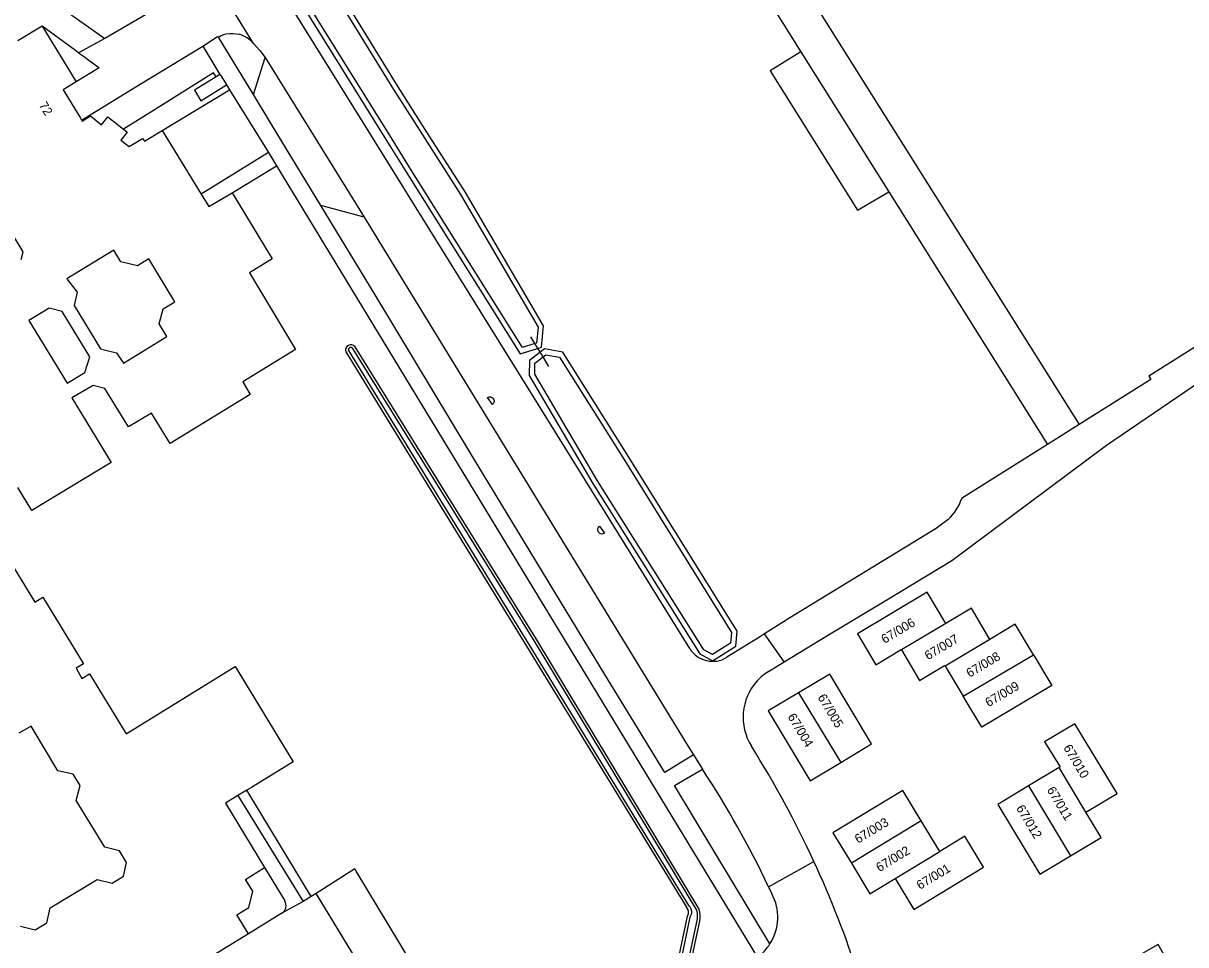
# Model space of a CAD drawing. Extents: x 158132 to 159658, y 385257 to 387209.
# Drawn here: x 158700.3 to 158829.4, y 386660.1 to 386762.4 of the extents above; entities that cross this region are included whole.
import ezdxf

# ---------------------------------------------------------------- set-up
doc = ezdxf.new("R2010")
doc.units = 0
for name, color, linetype in [('IMGEO_Duiker', 7, 'Continuous'), ('IMGEO_Gemengd_bos', 7, 'Continuous'), ('IMGEO_Groenvoorziening', 7, 'Continuous'), ('IMGEO_Pand', 7, 'Continuous'), ('IMGEO_Pand_nummerreeks', 7, 'Continuous'), ('IMGEO_Parkeervlak_open', 7, 'Continuous'), ('IMGEO_Rijbaan_lokaal_gesloten', 7, 'Continuous'), ('IMGEO_Voetpad_gesloten', 7, 'Continuous'), ('IMGEO_Voetpad_open', 7, 'Continuous'), ('IMGEO_Waterloop', 7, 'Continuous')]:
    doc.layers.add(name, color=color, linetype=linetype)

msp = doc.modelspace()

# ---------------------------------------------------------------- linework, layer by layer
at = {"layer": 'IMGEO_Duiker'}
msp.add_lwpolyline([(158758.69, 386724.3), (158758.04, 386725.36), (158757.13, 386726.83), (158756.67, 386727.59)], dxfattribs=at)
at = {"layer": 'IMGEO_Gemengd_bos'}
for points in [[(158702.83, 386811.01), (158706.84, 386804.44), (158710.65, 386798.45), (158728, 386770.74), (158728.05, 386769.86), (158730.02, 386766.46), (158740.46, 386749.68), (158742.86, 386745.84), (158755.51, 386725.7), (158757.31, 386726.26), (158757.46, 386726.3), (158757.86, 386726.43), (158758.1, 386728.8), (158749.38, 386743.68), (158745.14, 386750.32), (158741.74, 386755.65), (158727.2, 386779.3), (158717.85, 386793.91), (158710.42, 386806.62), (158706.47, 386813.06)], [(158757.68, 386725.84), (158756.53, 386724.97), (158756.51, 386723.27), (158763.58, 386711.29), (158775.46, 386692.37), (158776.87, 386691.61), (158779.44, 386693.23), (158779.6, 386694.89), (158767.39, 386714.52), (158760.23, 386725.89), (158758.19, 386726.23), (158757.72, 386725.87), (158757.68, 386725.84)], [(158952.31, 386658.15), (158934.18, 386686.67), (158894, 386663.42), (158841.79, 386632.99), (158839.81, 386636.46), (158826.35, 386660.11), (158809.51, 386650.52), (158797.01, 386643.41)]]:
    msp.add_lwpolyline(points, dxfattribs=at)
at = {"layer": 'IMGEO_Groenvoorziening'}
for points in [[(158736.13, 386725.92), (158756.19, 386693.24), (158773.96, 386664.27)], [(158775.39, 386664.04), (158757.33, 386693.95), (158737.15, 386726.46)], [(158774.06, 386663.26), (158772.8, 386657.26)], [(158774.2, 386656.87), (158775.45, 386662.72)]]:
    msp.add_lwpolyline(points, dxfattribs=at)
for centre, radius, start, end in [((158736.68, 386726.12), 0.578, 35.7551, 200.1486), ((158773.46, 386663.71), 0.752, 323.0928, 48.2948), ((158772.82, 386663.25), 2.68, 348.5696, 17.0686)]:
    msp.add_arc(centre, radius, start, end, dxfattribs=at)
at = {"layer": 'IMGEO_Pand'}
for points in [[(158702.39, 386762.08), (158699.69, 386760.43)], [(158702.39, 386762.08), (158705.14, 386757.58), (158706.18, 386755.89)], [(158706.18, 386755.89), (158704.72, 386755), (158706.6, 386751.92), (158706.76, 386751.65)], [(158706.76, 386751.65), (158706.83, 386751.53), (158707.77, 386752.1), (158708.98, 386751.11), (158709.68, 386752.01), (158711.44, 386750.63)], [(158711.44, 386750.63), (158711.84, 386750.32), (158711.14, 386749.42), (158712.06, 386748.7), (158713.56, 386749.6), (158713.75, 386749.29), (158715.73, 386750.49)], [(158715.73, 386750.49), (158720.06, 386743.43)], [(158723.49, 386743.57), (158727.96, 386736.25), (158725.41, 386734.67), (158730.55, 386726.18), (158724.67, 386722.58), (158725.52, 386721.16), (158716.61, 386715.72), (158714.53, 386719.1), (158711.97, 386717.59), (158709.37, 386721.86), (158708.05, 386722.16), (158705.71, 386720.79), (158710.07, 386713.64), (158701.25, 386708.28), (158699.7, 386710.86)], [(158720.06, 386743.43), (158720.91, 386742.05), (158723.49, 386743.57)], [(158700.08, 386736.17), (158700.3, 386737), (158699.23, 386738.79)], [(158711.42, 386724.66), (158716.24, 386727.6), (158715.38, 386729.01), (158715.85, 386730.7), (158717.14, 386731.48), (158714.25, 386736.23), (158712.99, 386735.46), (158711.15, 386735.92), (158710.37, 386737.21), (158705.13, 386734.02), (158706.29, 386732.54), (158705.96, 386731.07), (158708.89, 386726.25), (158710.65, 386725.8), (158711.42, 386724.66)], [(158705.18, 386722.44), (158707.12, 386723.63), (158707.69, 386725.37), (158704.63, 386730.4), (158703.17, 386730.77), (158700.93, 386729.41), (158705.18, 386722.44)], [(158698.58, 386703.06), (158701.6, 386698.13), (158702.48, 386698.66), (158706.97, 386691.27), (158706.16, 386690.79), (158706.79, 386689.63), (158707.66, 386690.16), (158711.71, 386683.51), (158723.84, 386690.97), (158730.29, 386680.38), (158725.65, 386677.56), (158725.12, 386677.24)], [(158802.79, 386695.77), (158800.72, 386699.23), (158792.95, 386694.59), (158794.99, 386691.18), (158797.8, 386692.87), (158797.84, 386692.81)], [(158807.68, 386693.98), (158805.61, 386697.45), (158802.79, 386695.77)], [(158802.79, 386695.77), (158797.84, 386692.81)], [(158812.52, 386692.26), (158810.49, 386695.66), (158807.68, 386693.98)], [(158807.68, 386693.98), (158802.69, 386691)], [(158797.84, 386692.81), (158799.86, 386689.41), (158802.63, 386691.1), (158802.69, 386691)], [(158804.7, 386687.68), (158812.52, 386692.26)], [(158812.52, 386692.26), (158814.55, 386688.86), (158806.76, 386684.26), (158804.7, 386687.68)], [(158802.69, 386691), (158804.7, 386687.68)], [(158791.1, 386680.33), (158794.52, 386682.4), (158789.88, 386690.13), (158786.42, 386688.07)], [(158786.42, 386688.07), (158783.03, 386686.04), (158787.69, 386678.27), (158791.1, 386680.33)], [(158786.42, 386688.07), (158791.1, 386680.33)], [(158699.98, 386662.13), (158701.63, 386661.73), (158702.92, 386662.51), (158703.3, 386664.18), (158708.5, 386667.32), (158710.16, 386666.93), (158711.43, 386667.71), (158711.78, 386669.23), (158711, 386670.52), (158709.37, 386670.91), (158706.19, 386676.09), (158706.61, 386677.75), (158705.83, 386679.03), (158704.15, 386679.41), (158701.17, 386684.37), (158699.8, 386683.58)], [(158818.34, 386674.8), (158821.79, 386676.87), (158817.12, 386684.63), (158813.74, 386682.63), (158815.46, 386679.83), (158815.36, 386679.77)], [(158815.36, 386679.77), (158811.95, 386677.72)], [(158818.34, 386674.8), (158815.36, 386679.77)], [(158724.14, 386676.65), (158722.75, 386675.8), (158727.11, 386668.65)], [(158725.12, 386677.24), (158724.14, 386676.65)], [(158800.05, 386673.83), (158797.99, 386677.22), (158790.23, 386672.52), (158792.28, 386669.13)], [(158811.95, 386677.72), (158808.54, 386675.67), (158813.21, 386667.91), (158816.61, 386669.95)], [(158811.95, 386677.72), (158816.61, 386669.95)], [(158816.61, 386669.95), (158820.02, 386672), (158818.34, 386674.8)], [(158800.05, 386673.83), (158792.28, 386669.13)], [(158802.1, 386670.44), (158800.05, 386673.83)], [(158797.13, 386667.43), (158799.21, 386664), (158806.97, 386668.7), (158804.9, 386672.14), (158802.1, 386670.44)], [(158797.13, 386667.43), (158802.1, 386670.44)], [(158792.28, 386669.13), (158794.33, 386665.74), (158797.13, 386667.43)], [(158725.33, 386661.29), (158724.03, 386663.42), (158725.36, 386664.23), (158725.78, 386666.03), (158724.98, 386667.34), (158727.11, 386668.65)], [(158725.33, 386661.29), (158717.94, 386656.78)]]:
    msp.add_lwpolyline(points, dxfattribs=at)
at = {"layer": 'IMGEO_Parkeervlak_open'}
for points in [[(158764.91, 386790.32), (158766.78, 386787.69), (158768.37, 386786.88), (158770.04, 386785.73), (158786.68, 386759.23)], [(158779.74, 386777.99), (158817.59, 386717.84)], [(158725.88, 386754.49), (158727.18, 386758.58)], [(158796.45, 386743.69), (158814.08, 386715.63)], [(158738.15, 386740.88), (158733.36, 386742.16)], [(158744.59, 386656.1), (158737.28, 386668.25), (158737.12, 386668.52), (158732.83, 386665.79)]]:
    msp.add_lwpolyline(points, dxfattribs=at)
at = {"layer": 'IMGEO_Rijbaan_lokaal_gesloten'}
for points in [[(158774.33, 386692.97), (158738.91, 386750), (158723.32, 386775.09), (158701.48, 386810.25)], [(158725.88, 386760.15), (158720.99, 386768.1)], [(158717.05, 386765.22), (158709.36, 386760.7)], [(158709.36, 386760.7), (158706.45, 386759.12)], [(158720.25, 386759.85), (158721.88, 386760.92), (158721.92, 386760.9), (158721.95, 386760.88), (158721.96, 386760.87), (158722, 386760.84)], [(158722, 386760.84), (158722.28, 386761.04), (158722.58, 386761.15), (158722.83, 386761.21), (158723.25, 386761.26), (158723.6, 386761.26), (158723.94, 386761.23), (158724.29, 386761.18)], [(158706.76, 386751.65), (158713.29, 386755.64), (158720.25, 386759.85)], [(158725.88, 386760.15), (158726.58, 386759.37), (158727.18, 386758.58)], [(158706.45, 386759.12), (158706.97, 386758.74), (158708.73, 386757.45), (158706.18, 386755.89)], [(158727.18, 386758.58), (158732.5, 386750), (158738.15, 386740.88)], [(158738.15, 386740.88), (158773.94, 386682.48), (158774.75, 386681.17)], [(158752.06, 386720.9), (158752.16, 386720.92), (158752.21, 386720.91), (158752.35, 386720.86), (158752.44, 386720.79), (158752.51, 386720.71), (158752.58, 386720.59), (158752.6, 386720.51), (158752.61, 386720.4), (158752.58, 386720.28), (158752.54, 386720.21), (158752.48, 386720.13), (158752.41, 386720.05), (158751.86, 386720.83), (158751.96, 386720.87), (158752.06, 386720.9)], [(158764.17, 386706.38), (158764.24, 386706.47), (158764.31, 386706.55), (158764.86, 386705.77), (158764.76, 386705.73), (158764.66, 386705.7), (158764.58, 386705.68), (158764.46, 386705.7), (158764.36, 386705.74), (158764.3, 386705.79), (158764.2, 386705.89), (158764.15, 386705.99), (158764.11, 386706.09), (158764.11, 386706.24), (158764.13, 386706.29), (158764.17, 386706.38)], [(158782.63, 386694.59), (158782.07, 386694.24), (158778.46, 386692)], [(158784.81, 386691.49), (158782.63, 386694.59)], [(158783.09, 386690.44), (158784.15, 386691.09), (158784.81, 386691.49)], [(158774.75, 386681.17), (158775.73, 386679.59)], [(158783.08, 386666.53), (158788.12, 386669.34)], [(158783.08, 386666.53), (158783.43, 386665.75)], [(158732.29, 386665.45), (158731.38, 386664.87)], [(158732.83, 386665.79), (158732.29, 386665.45)], [(158741.72, 386651.19), (158732.83, 386665.79)], [(158731.38, 386664.87), (158729.02, 386663.58)], [(158729.02, 386663.58), (158725.33, 386661.29)]]:
    msp.add_lwpolyline(points, dxfattribs=at)
for centre, radius, start, end in [((158723.16, 386757.71), 3.65, 41.8095, 71.8996), ((158776.88, 386694.55), 3, 211.8035, 301.7943), ((158786.24, 386685.35), 5.98, 121.7641, 137.7233), ((158786.25, 386685.34), 6, 137.7119, 212.1777), ((158684.96, 386621.62), 113.66, 24.8208, 32.1691), ((158686.76, 386620.94), 106.56, 25.3313, 33.3917), ((158685.63, 386622.02), 112.89, 17.7969, 24.7835), ((158778.78, 386663.13), 5.34, 326.5723, 29.3728), ((158778.23, 386663.38), 5.94, 307.638, 327.506)]:
    msp.add_arc(centre, radius, start, end, dxfattribs=at)
at = {"layer": 'IMGEO_Voetpad_gesloten'}
for points in [[(158720.25, 386759.85), (158722.15, 386756.72)], [(158721.71, 386756.45), (158721.43, 386756.88), (158714.19, 386752.35), (158711.44, 386750.63)], [(158722.15, 386756.72), (158721.71, 386756.45)], [(158866.2, 386748.91), (158854.25, 386741.43), (158825.32, 386723.2), (158825.55, 386722.84), (158817.59, 386717.84)], [(158784.81, 386691.49), (158789.76, 386694.48), (158796.4, 386698.49), (158803.45, 386702.74), (158820.63, 386715.54), (158831.89, 386723.22), (158832.25, 386723.4), (158834.93, 386725.21), (158834.68, 386725.63), (158850.26, 386735.48), (158864.56, 386744.52), (158865.47, 386743.11), (158867.26, 386744.2), (158866.77, 386745.08), (158872.5, 386748.46)], [(158817.59, 386717.84), (158814.08, 386715.63)], [(158814.08, 386715.63), (158804.53, 386709.63)], [(158803.02, 386707.3), (158801.69, 386706.29), (158785.45, 386696.37), (158782.63, 386694.59)]]:
    msp.add_lwpolyline(points, dxfattribs=at)
msp.add_arc((158799.34, 386711.34), 5.47, 312.3991, 341.8129, dxfattribs=at)
at = {"layer": 'IMGEO_Voetpad_open'}
for points in [[(158704.17, 386764.35), (158709.36, 386760.7)], [(158706.45, 386759.12), (158706.1, 386759.37), (158702.39, 386762.08)], [(158725.88, 386754.49), (158722, 386760.84)], [(158786.68, 386759.23), (158783.28, 386757.12), (158792.95, 386741.63), (158796.45, 386743.69)], [(158786.68, 386759.23), (158796.45, 386743.69)], [(158722.15, 386756.72), (158722.23, 386756.59), (158722.88, 386755.56)], [(158721.71, 386756.45), (158719.3, 386754.96), (158720.02, 386753.79), (158722.88, 386755.56)], [(158722.88, 386755.56), (158723.22, 386755)], [(158715.73, 386750.49), (158723.22, 386755)], [(158723.22, 386755), (158727.55, 386748.04)], [(158733.36, 386742.16), (158727.95, 386751.06), (158725.88, 386754.49)], [(158727.55, 386748.04), (158720.06, 386743.43)], [(158727.55, 386748.04), (158728.44, 386746.57)], [(158723.49, 386743.57), (158728.44, 386746.57)], [(158728.44, 386746.57), (158781.86, 386658.68)], [(158774.75, 386681.17), (158771.57, 386679.21), (158764.49, 386690.77), (158750.1, 386714.47), (158739.4, 386732.23), (158733.36, 386742.16)], [(158783.24, 386660.19), (158772.63, 386677.75), (158775.73, 386679.59)], [(158724.14, 386676.65), (158731.38, 386664.87)], [(158732.29, 386665.45), (158725.12, 386677.24)], [(158727.11, 386668.65), (158729.34, 386664.96)]]:
    msp.add_lwpolyline(points, dxfattribs=at)
msp.add_arc((158728.49, 386664.43), 0.999, 301.6263, 31.5022, dxfattribs=at)
at = {"layer": 'IMGEO_Waterloop'}
for points in [[(158705.94, 386812.76), (158709.91, 386806.31), (158717.34, 386793.59), (158726.69, 386778.98), (158741.23, 386755.33), (158744.63, 386750), (158748.87, 386743.37), (158757.48, 386728.67), (158757.3, 386726.88), (158757.13, 386726.83), (158755.77, 386726.41), (158743.36, 386746.16), (158740.97, 386750), (158730.53, 386766.77), (158728.64, 386770.03), (158728.59, 386770.93), (158711.16, 386798.77), (158707.35, 386804.76), (158703.36, 386811.3)], [(158773.9, 386656.92), (158775.15, 386662.78), (158775.18, 386662.97), (158775.2, 386663.16), (158775.2, 386663.35), (158775.18, 386663.54), (158775.15, 386663.73), (158775.11, 386663.91), (158757.07, 386693.79), (158736.89, 386726.28), (158736.88, 386726.3), (158736.86, 386726.32), (158736.84, 386726.33), (158736.82, 386726.35), (158736.8, 386726.36), (158736.78, 386726.37), (158736.76, 386726.38), (158736.73, 386726.38), (158736.71, 386726.39), (158736.68, 386726.39), (158736.66, 386726.39), (158736.64, 386726.39), (158736.61, 386726.38), (158736.59, 386726.38), (158736.57, 386726.37), (158736.55, 386726.36), (158736.52, 386726.34), (158736.51, 386726.33), (158736.49, 386726.31), (158736.47, 386726.3), (158736.46, 386726.28), (158736.44, 386726.26), (158736.43, 386726.23), (158736.42, 386726.21), (158736.41, 386726.19), (158736.41, 386726.17), (158736.41, 386726.14), (158736.4, 386726.12), (158736.4, 386726.1), (158736.41, 386726.07), (158736.41, 386726.05)], [(158736.41, 386726.05), (158756.45, 386693.41), (158774.2, 386664.46), (158774.26, 386664.4), (158774.32, 386664.33), (158774.37, 386664.25), (158774.41, 386664.17), (158774.45, 386664.09), (158774.48, 386664), (158774.5, 386663.91), (158774.51, 386663.83), (158774.52, 386663.73), (158774.52, 386663.64), (158774.51, 386663.55), (158774.49, 386663.46), (158774.46, 386663.38), (158774.43, 386663.29), (158774.39, 386663.21), (158774.35, 386663.13), (158773.1, 386657.22)], [(158776.85, 386692.31), (158775.88, 386692.82), (158764.09, 386711.6), (158757.11, 386723.43), (158757.12, 386724.67), (158758.04, 386725.36), (158758.35, 386725.59), (158759.87, 386725.34), (158766.89, 386714.2), (158778.98, 386694.74), (158778.87, 386693.58), (158776.85, 386692.31)]]:
    msp.add_lwpolyline(points, dxfattribs=at)

# ---------------------------------------------------------------- texts
at = {"layer": 'IMGEO_Pand_nummerreeks'}
for s, rotation, p in [('72', 301.776, (158701.99, 386753.3)), ('67/006', 30.8538, (158795.97, 386693.48)), ('67/007', 30.8652, (158800.79, 386691.66)), ('67/008', 30.8538, (158805.42, 386689.72)), ('67/009', 30.5845, (158807.52, 386686.45)), ('67/005', 300.951, (158788.5, 386687.56)), ('67/004', 300.9395, (158785.16, 386685.41)), ('67/010', 300.9739, (158815.79, 386681.96)), ('67/011', 300.9853, (158813.96, 386677.28)), ('67/012', 300.9739, (158810.55, 386675.25)), ('67/003', 31.2033, (158793.03, 386671.29)), ('67/002', 31.2033, (158795.4, 386668.14)), ('67/001', 31.1976, (158799.9, 386666.17))]:
    msp.add_text(s, height=1, rotation=rotation, dxfattribs=at).set_placement(p)

doc.saveas('drawing.dxf')
